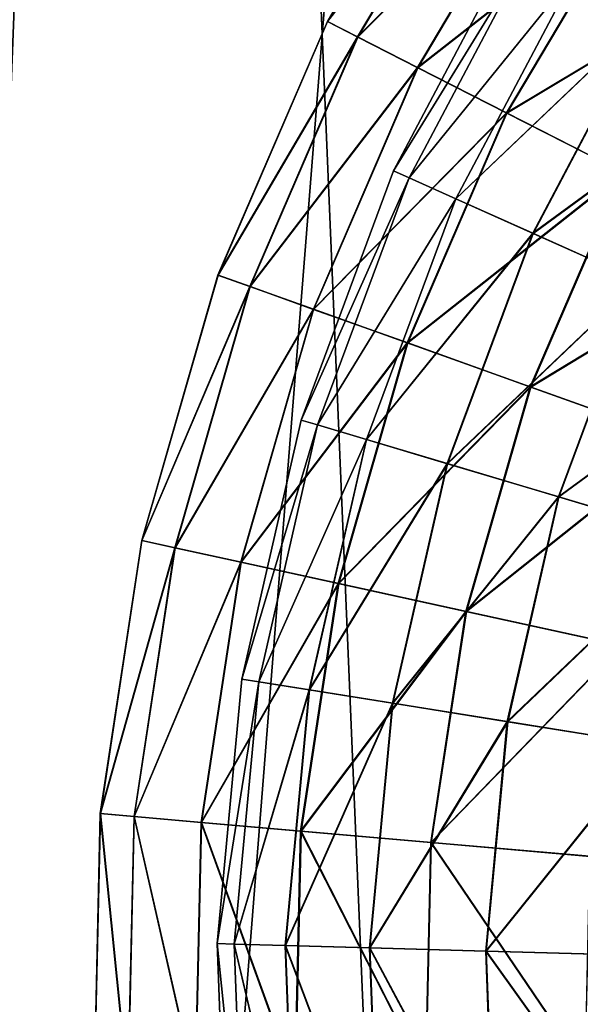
# Model space of a CAD drawing. Header units: millimetres. Extents: x -221 to 238, y -218 to 203.
# Tile 347 of 546: x 76 to 97, y -23 to 13. Entities that reach past the tile are written whole.
import ezdxf

# ---------------------------------------------------------------- set-up
doc = ezdxf.new("R2010")
doc.units = ezdxf.units.MM
doc.header["$LTSCALE"] = 25.4
doc.layers.get('0').update_dxf_attribs({"true_color": 0xff5454})

# ---------------------------------------------------------------- blocks, each defined once
blk = doc.blocks.new('KARO-V-10303.STL#1')
at = {"color": 250, "true_color": 0x262626}
mesh = blk.add_polyface(dxfattribs=at)
corners = [(-197.361, -32.381, 1739.558), (-197.458, 31.784, 1739.558), (-200, -0.302, 1739.558), (-189.803, 63.047, 1739.558), (-189.611, -63.62, 1739.558), (-177.232, 92.677, 1739.558), (-176.95, -93.212, 1739.558), (-160.07, 119.907, 1739.558), (-159.707, -120.39, 1739.558), (-138.763, 144.031, 1739.558), (-138.327, -144.45, 1739.558), (-113.862, 164.425, 1739.558), (-113.364, -164.768, 1739.558), (-86.012, 180.56, 1739.558), (-85.465, -180.82, 1739.558), (-55.934, 192.019, 1739.558), (-55.353, -192.188, 1739.558), (-24.407, 198.505, 1739.558), (-23.807, -198.578, 1739.558), (7.751, 199.85, 1739.558), (8.355, -199.825, 1739.558), (39.709, 196.018, 1739.558), (40.301, -195.897, 1739.558), (70.638, 187.11, 1739.558), (71.204, -186.896, 1739.558), (99.738, 173.356, 1739.558), (100.262, -173.054, 1739.558), (126.255, 155.112, 1739.558), (126.723, -154.73, 1739.558), (149.501, 132.851, 1739.558), (149.902, -132.398, 1739.558), (168.876, 107.149, 1739.558), (169.199, -106.637, 1739.558), (183.877, 78.671, 1739.558), (184.114, -78.115, 1739.558), (194.116, 48.157, 1739.558), (194.26, -47.57, 1739.558), (199.327, 16.395, 1739.558), (199.376, -15.792, 1739.558)]
mesh.append_faces([[corners[k] for k in face] for face in [(0, 1, 2), (37, 36, 38)]], dxfattribs={"vtx0": -1, "color": 250})
mesh.append_faces([[corners[k] for k in face] for face in [(1, 0, 3), (3, 4, 5), (5, 6, 7), (7, 8, 9), (9, 10, 11), (11, 12, 13), (13, 14, 15), (15, 16, 17), (17, 18, 19), (19, 20, 21), (21, 22, 23), (23, 24, 25), (25, 26, 27), (27, 28, 29), (29, 30, 31), (31, 32, 33), (33, 34, 35), (35, 36, 37)]], dxfattribs={"vtx0": -1, "vtx1": -1, "color": 250})
mesh.append_faces([[corners[k] for k in face] for face in [(3, 0, 4), (5, 4, 6), (7, 6, 8), (9, 8, 10), (11, 10, 12), (13, 12, 14), (15, 14, 16), (17, 16, 18), (19, 18, 20), (21, 20, 22), (23, 22, 24), (25, 24, 26), (27, 26, 28), (29, 28, 30), (31, 30, 32), (33, 32, 34), (35, 34, 36)]], dxfattribs={"vtx0": -1, "vtx2": -1, "color": 250})
mesh = blk.add_polyface(dxfattribs=at)
corners = [(-197.458, 31.784, 1738.758), (-197.361, -32.381, 1738.758), (-200, -0.302, 1738.758), (-189.803, 63.047, 1738.758), (-189.611, -63.62, 1738.758), (-177.232, 92.677, 1738.758), (-176.95, -93.212, 1738.758), (-160.07, 119.907, 1738.758), (-159.707, -120.39, 1738.758), (-138.763, 144.031, 1738.758), (-138.327, -144.45, 1738.758), (-113.862, 164.425, 1738.758), (-113.364, -164.768, 1738.758), (-86.012, 180.56, 1738.758), (-85.465, -180.82, 1738.758), (-55.934, 192.019, 1738.758), (-55.353, -192.188, 1738.758), (-24.407, 198.505, 1738.758), (-23.807, -198.578, 1738.758), (7.751, 199.85, 1738.758), (8.355, -199.825, 1738.758), (39.709, 196.018, 1738.758), (40.301, -195.897, 1738.758), (70.638, 187.11, 1738.758), (71.204, -186.896, 1738.758), (99.738, 173.356, 1738.758), (100.262, -173.054, 1738.758), (126.255, 155.112, 1738.758), (126.723, -154.73, 1738.758), (149.501, 132.851, 1738.758), (149.902, -132.398, 1738.758), (168.876, 107.149, 1738.758), (169.199, -106.637, 1738.758), (183.877, 78.671, 1738.758), (184.114, -78.115, 1738.758), (194.116, 48.157, 1738.758), (194.26, -47.57, 1738.758), (199.327, 16.395, 1738.758), (199.376, -15.792, 1738.758)]
mesh.append_faces([[corners[k] for k in face] for face in [(0, 1, 2), (36, 37, 38)]], dxfattribs={"vtx0": -1, "color": 250})
mesh.append_faces([[corners[k] for k in face] for face in [(1, 3, 4), (4, 5, 6), (6, 7, 8), (8, 9, 10), (10, 11, 12), (12, 13, 14), (14, 15, 16), (16, 17, 18), (18, 19, 20), (20, 21, 22), (22, 23, 24), (24, 25, 26), (26, 27, 28), (28, 29, 30), (30, 31, 32), (32, 33, 34), (34, 35, 36)]], dxfattribs={"vtx0": -1, "vtx1": -1, "color": 250})
mesh.append_faces([[corners[k] for k in face] for face in [(1, 0, 3), (4, 3, 5), (6, 5, 7), (8, 7, 9), (10, 9, 11), (12, 11, 13), (14, 13, 15), (16, 15, 17), (18, 17, 19), (20, 19, 21), (22, 21, 23), (24, 23, 25), (26, 25, 27), (28, 27, 29), (30, 29, 31), (32, 31, 33), (34, 33, 35), (36, 35, 37)]], dxfattribs={"vtx0": -1, "vtx2": -1, "color": 250})
mesh = blk.add_polyface(dxfattribs=at)
corners = [(-173.759, 20.803, 1739.558), (-171.405, -35.291, 1739.558), (-174.846, -7.339, 1739.558), (-168.172, 48.407, 1739.558), (-163.524, -62.33, 1739.558), (-158.229, 74.756, 1739.558), (-151.408, -87.754, 1739.558), (-144.188, 99.17, 1739.558), (-135.37, -110.905, 1739.558), (-126.413, 121.015, 1739.558), (-115.827, -131.183, 1739.558), (-105.364, 139.726, 1739.558), (-93.284, -148.065, 1739.558), (-81.586, 154.818, 1739.558), (-68.325, -161.111, 1739.558), (-55.695, 165.901, 1739.558), (-41.596, -169.985, 1739.558), (-28.361, 172.687, 1739.558), (-13.79, -174.456, 1739.558), (-0.293, 175, 1739.558), (14.374, -174.409, 1739.558), (27.783, 172.781, 1739.558), (42.165, -169.844, 1739.558), (55.139, 166.086, 1739.558), (68.864, -160.881, 1739.558), (81.067, 155.091, 1739.558), (93.779, -147.752, 1739.558), (104.896, 140.078, 1739.558), (116.266, -130.795, 1739.558), (126.007, 121.438, 1739.558), (135.741, -110.451, 1739.558), (143.856, 99.652, 1739.558), (151.701, -87.246, 1739.558), (157.978, 75.286, 1739.558), (163.731, -61.782, 1739.558), (168.009, 48.969, 1739.558), (171.522, -34.717, 1739.558), (173.689, 21.385, 1739.558), (174.87, -6.754, 1739.558)]
mesh.append_faces([[corners[k] for k in face] for face in [(0, 1, 2), (36, 37, 38)]], dxfattribs={"vtx0": -1, "color": 250})
mesh.append_faces([[corners[k] for k in face] for face in [(1, 3, 4), (4, 5, 6), (6, 7, 8), (8, 9, 10), (10, 11, 12), (12, 13, 14), (14, 15, 16), (16, 17, 18), (18, 19, 20), (20, 21, 22), (22, 23, 24), (24, 25, 26), (26, 27, 28), (28, 29, 30), (30, 31, 32), (32, 33, 34), (34, 35, 36)]], dxfattribs={"vtx0": -1, "vtx1": -1, "color": 250})
mesh.append_faces([[corners[k] for k in face] for face in [(1, 0, 3), (4, 3, 5), (6, 5, 7), (8, 7, 9), (10, 9, 11), (12, 11, 13), (14, 13, 15), (16, 15, 17), (18, 17, 19), (20, 19, 21), (22, 21, 23), (24, 23, 25), (26, 25, 27), (28, 27, 29), (30, 29, 31), (32, 31, 33), (34, 33, 35), (36, 35, 37)]], dxfattribs={"vtx0": -1, "vtx2": -1, "color": 250})
mesh = blk.add_polyface(dxfattribs=at)
corners = [(-171.405, -35.291, 1759.558), (-173.759, 20.803, 1759.558), (-174.846, -7.339, 1759.558), (-168.172, 48.407, 1759.558), (-163.524, -62.33, 1759.558), (-158.229, 74.756, 1759.558), (-151.408, -87.754, 1759.558), (-144.188, 99.17, 1759.558), (-135.37, -110.905, 1759.558), (-126.413, 121.015, 1759.558), (-115.827, -131.183, 1759.558), (-105.364, 139.726, 1759.558), (-93.284, -148.065, 1759.558), (-81.586, 154.818, 1759.558), (-68.325, -161.111, 1759.558), (-55.695, 165.901, 1759.558), (-41.596, -169.985, 1759.558), (-28.361, 172.687, 1759.558), (-13.79, -174.456, 1759.558), (-0.293, 175, 1759.558), (14.374, -174.409, 1759.558), (27.783, 172.781, 1759.558), (42.165, -169.844, 1759.558), (55.139, 166.086, 1759.558), (68.864, -160.881, 1759.558), (81.067, 155.091, 1759.558), (93.779, -147.752, 1759.558), (104.896, 140.078, 1759.558), (116.266, -130.795, 1759.558), (126.007, 121.438, 1759.558), (135.741, -110.451, 1759.558), (143.856, 99.652, 1759.558), (151.701, -87.246, 1759.558), (157.978, 75.286, 1759.558), (163.731, -61.782, 1759.558), (168.009, 48.969, 1759.558), (171.522, -34.717, 1759.558), (173.689, 21.385, 1759.558), (174.87, -6.754, 1759.558)]
mesh.append_faces([[corners[k] for k in face] for face in [(0, 1, 2), (37, 36, 38)]], dxfattribs={"vtx0": -1, "color": 250})
mesh.append_faces([[corners[k] for k in face] for face in [(1, 0, 3), (3, 4, 5), (5, 6, 7), (7, 8, 9), (9, 10, 11), (11, 12, 13), (13, 14, 15), (15, 16, 17), (17, 18, 19), (19, 20, 21), (21, 22, 23), (23, 24, 25), (25, 26, 27), (27, 28, 29), (29, 30, 31), (31, 32, 33), (33, 34, 35), (35, 36, 37)]], dxfattribs={"vtx0": -1, "vtx1": -1, "color": 250})
mesh.append_faces([[corners[k] for k in face] for face in [(3, 0, 4), (5, 4, 6), (7, 6, 8), (9, 8, 10), (11, 10, 12), (13, 12, 14), (15, 14, 16), (17, 16, 18), (19, 18, 20), (21, 20, 22), (23, 22, 24), (25, 24, 26), (27, 26, 28), (29, 28, 30), (31, 30, 32), (33, 32, 34), (35, 34, 36)]], dxfattribs={"vtx0": -1, "vtx2": -1, "color": 250})
at = {"color": 7, "true_color": 0xffffff}
mesh = blk.add_polyface(dxfattribs=at)
corners = [(92.451, 22.19, 464.02), (87.227, 13.393, 453.972), (87.229, 13.392, 464.02), (92.449, 22.191, 453.972)]
mesh.append_faces([[corners[k] for k in face] for face in [(0, 1, 2), (1, 0, 3)]], dxfattribs={"vtx0": -1, "color": 7})
mesh = blk.add_polyface(dxfattribs=at)
corners = [(87.227, 13.393, 453.972), (93.487, 21.481, 444.003), (88.347, 12.822, 444.003), (92.449, 22.191, 453.972)]
mesh.append_faces([[corners[k] for k in face] for face in [(0, 1, 2), (1, 0, 3)]], dxfattribs={"vtx0": -1, "color": 7})
mesh = blk.add_polyface(dxfattribs=at)
corners = [(93.493, 21.478, 473.988), (87.229, 13.392, 464.02), (88.353, 12.819, 473.988), (92.451, 22.19, 464.02)]
mesh.append_faces([[corners[k] for k in face] for face in [(0, 1, 2), (1, 0, 3)]], dxfattribs={"vtx0": -1, "color": 7})
mesh = blk.add_polyface(dxfattribs=at)
corners = [(88.347, 12.822, 444.003), (95.548, 20.072, 434.27), (90.572, 11.688, 434.27), (93.487, 21.481, 444.003)]
mesh.append_faces([[corners[k] for k in face] for face in [(0, 1, 2), (1, 0, 3)]], dxfattribs={"vtx0": -1, "color": 7})
mesh = blk.add_polyface(dxfattribs=at)
corners = [(95.558, 20.065, 483.72), (88.353, 12.819, 473.988), (90.582, 11.682, 483.72), (93.493, 21.478, 473.988)]
mesh.append_faces([[corners[k] for k in face] for face in [(0, 1, 2), (1, 0, 3)]], dxfattribs={"vtx0": -1, "color": 7})
mesh = blk.add_polyface(dxfattribs=at)
corners = [(90.572, 11.688, 434.27), (98.6, 17.985, 424.927), (93.865, 10.008, 424.927), (95.548, 20.072, 434.27)]
mesh.append_faces([[corners[k] for k in face] for face in [(0, 1, 2), (1, 0, 3)]], dxfattribs={"vtx0": -1, "color": 7})
mesh = blk.add_polyface(dxfattribs=at)
corners = [(98.613, 17.976, 493.061), (90.582, 11.682, 483.72), (93.879, 10.001, 493.061), (95.558, 20.065, 483.72)]
mesh.append_faces([[corners[k] for k in face] for face in [(0, 1, 2), (1, 0, 3)]], dxfattribs={"vtx0": -1, "color": 7})
mesh = blk.add_polyface(dxfattribs=at)
corners = [(93.865, 10.008, 424.927), (102.595, 15.253, 416.121), (98.176, 7.81, 416.121), (98.6, 17.985, 424.927)]
mesh.append_faces([[corners[k] for k in face] for face in [(0, 1, 2), (1, 0, 3)]], dxfattribs={"vtx0": -1, "color": 7})
mesh = blk.add_polyface(dxfattribs=at)
corners = [(102.611, 15.242, 501.865), (93.879, 10.001, 493.061), (98.194, 7.801, 501.865), (98.613, 17.976, 493.061)]
mesh.append_faces([[corners[k] for k in face] for face in [(0, 1, 2), (1, 0, 3)]], dxfattribs={"vtx0": -1, "color": 7})
mesh = blk.add_polyface(dxfattribs=at)
corners = [(89.677, 7.859, 458.871), (94.816, 16.228, 468.871), (90.255, 7.6, 468.871), (94.276, 16.56, 458.871)]
mesh.append_faces([[corners[k] for k in face] for face in [(0, 1, 2), (1, 0, 3)]], dxfattribs={"vtx0": -1, "color": 7})
mesh = blk.add_polyface(dxfattribs=at)
corners = [(94.819, 16.226, 448.872), (89.677, 7.859, 458.871), (90.259, 7.598, 448.872), (94.276, 16.56, 458.871)]
mesh.append_faces([[corners[k] for k in face] for face in [(0, 1, 2), (1, 0, 3)]], dxfattribs={"vtx0": -1, "color": 7})
mesh = blk.add_polyface(dxfattribs=at)
corners = [(90.255, 7.6, 468.871), (96.429, 15.236, 478.71), (91.984, 6.826, 478.71), (94.816, 16.228, 468.871)]
mesh.append_faces([[corners[k] for k in face] for face in [(0, 1, 2), (1, 0, 3)]], dxfattribs={"vtx0": -1, "color": 7})
mesh = blk.add_polyface(dxfattribs=at)
corners = [(96.436, 15.231, 439.033), (90.259, 7.598, 448.872), (91.991, 6.823, 439.033), (94.819, 16.226, 448.872)]
mesh.append_faces([[corners[k] for k in face] for face in [(0, 1, 2), (1, 0, 3)]], dxfattribs={"vtx0": -1, "color": 7})
mesh = blk.add_polyface(dxfattribs=at)
corners = [(91.984, 6.826, 478.71), (99.089, 13.598, 488.231), (94.835, 5.55, 488.231), (96.429, 15.236, 478.71)]
mesh.append_faces([[corners[k] for k in face] for face in [(0, 1, 2), (1, 0, 3)]], dxfattribs={"vtx0": -1, "color": 7})
mesh = blk.add_polyface(dxfattribs=at)
corners = [(99.1, 13.591, 429.515), (91.991, 6.823, 439.033), (94.847, 5.545, 429.515), (96.436, 15.231, 439.033)]
mesh.append_faces([[corners[k] for k in face] for face in [(0, 1, 2), (1, 0, 3)]], dxfattribs={"vtx0": -1, "color": 7})
mesh = blk.add_polyface(dxfattribs=at)
corners = [(94.835, 5.55, 488.231), (102.755, 11.342, 497.279), (98.764, 3.792, 497.279), (99.089, 13.598, 488.231)]
mesh.append_faces([[corners[k] for k in face] for face in [(0, 1, 2), (1, 0, 3)]], dxfattribs={"vtx0": -1, "color": 7})
mesh = blk.add_polyface(dxfattribs=at)
corners = [(102.769, 11.333, 420.468), (94.847, 5.545, 429.515), (98.779, 3.785, 420.468), (99.1, 13.591, 429.515)]
mesh.append_faces([[corners[k] for k in face] for face in [(0, 1, 2), (1, 0, 3)]], dxfattribs={"vtx0": -1, "color": 7})
mesh = blk.add_polyface(dxfattribs=at)
corners = [(87.229, 13.392, 464.02), (83.173, 4, 453.972), (83.175, 3.999, 464.02), (87.227, 13.393, 453.972)]
mesh.append_faces([[corners[k] for k in face] for face in [(0, 1, 2), (1, 0, 3)]], dxfattribs={"vtx0": -1, "color": 7})
mesh = blk.add_polyface(dxfattribs=at)
corners = [(83.173, 4, 453.972), (88.347, 12.822, 444.003), (84.357, 3.576, 444.003), (87.227, 13.393, 453.972)]
mesh.append_faces([[corners[k] for k in face] for face in [(0, 1, 2), (1, 0, 3)]], dxfattribs={"vtx0": -1, "color": 7})
mesh = blk.add_polyface(dxfattribs=at)
corners = [(88.353, 12.819, 473.988), (83.175, 3.999, 464.02), (84.363, 3.574, 473.988), (87.229, 13.392, 464.02)]
mesh.append_faces([[corners[k] for k in face] for face in [(0, 1, 2), (1, 0, 3)]], dxfattribs={"vtx0": -1, "color": 7})
mesh = blk.add_polyface(dxfattribs=at)
corners = [(84.357, 3.576, 444.003), (90.572, 11.688, 434.27), (86.708, 2.736, 434.27), (88.347, 12.822, 444.003)]
mesh.append_faces([[corners[k] for k in face] for face in [(0, 1, 2), (1, 0, 3)]], dxfattribs={"vtx0": -1, "color": 7})
mesh = blk.add_polyface(dxfattribs=at)
corners = [(90.582, 11.682, 483.72), (84.363, 3.574, 473.988), (86.719, 2.732, 483.72), (88.353, 12.819, 473.988)]
mesh.append_faces([[corners[k] for k in face] for face in [(0, 1, 2), (1, 0, 3)]], dxfattribs={"vtx0": -1, "color": 7})
mesh = blk.add_polyface(dxfattribs=at)
corners = [(86.708, 2.736, 434.27), (93.865, 10.008, 424.927), (90.189, 1.491, 424.927), (90.572, 11.688, 434.27)]
mesh.append_faces([[corners[k] for k in face] for face in [(0, 1, 2), (1, 0, 3)]], dxfattribs={"vtx0": -1, "color": 7})
mesh = blk.add_polyface(dxfattribs=at)
corners = [(93.879, 10.001, 493.061), (86.719, 2.732, 483.72), (90.204, 1.486, 493.061), (90.582, 11.682, 483.72)]
mesh.append_faces([[corners[k] for k in face] for face in [(0, 1, 2), (1, 0, 3)]], dxfattribs={"vtx0": -1, "color": 7})
mesh = blk.add_polyface(dxfattribs=at)
corners = [(90.189, 1.491, 424.927), (98.176, 7.81, 416.121), (94.746, -0.138, 416.121), (93.865, 10.008, 424.927)]
mesh.append_faces([[corners[k] for k in face] for face in [(0, 1, 2), (1, 0, 3)]], dxfattribs={"vtx0": -1, "color": 7})
mesh = blk.add_polyface(dxfattribs=at)
corners = [(98.194, 7.801, 501.865), (90.204, 1.486, 493.061), (94.765, -0.145, 501.865), (93.879, 10.001, 493.061)]
mesh.append_faces([[corners[k] for k in face] for face in [(0, 1, 2), (1, 0, 3)]], dxfattribs={"vtx0": -1, "color": 7})
mesh = blk.add_polyface(dxfattribs=at)
corners = [(86.252, -1.369, 458.871), (90.255, 7.6, 468.871), (86.859, -1.55, 468.871), (89.677, 7.859, 458.871)]
mesh.append_faces([[corners[k] for k in face] for face in [(0, 1, 2), (1, 0, 3)]], dxfattribs={"vtx0": -1, "color": 7})
mesh = blk.add_polyface(dxfattribs=at)
corners = [(90.259, 7.598, 448.872), (86.252, -1.369, 458.871), (86.863, -1.551, 448.872), (89.677, 7.859, 458.871)]
mesh.append_faces([[corners[k] for k in face] for face in [(0, 1, 2), (1, 0, 3)]], dxfattribs={"vtx0": -1, "color": 7})
mesh = blk.add_polyface(dxfattribs=at)
corners = [(94.746, -0.138, 416.121), (103.437, 5.127, 407.992), (100.306, -2.126, 407.992), (98.176, 7.81, 416.121)]
mesh.append_faces([[corners[k] for k in face] for face in [(0, 1, 2), (1, 0, 3)]], dxfattribs={"vtx0": -1, "color": 7})
mesh = blk.add_polyface(dxfattribs=at)
corners = [(103.458, 5.116, 509.992), (94.765, -0.145, 501.865), (100.329, -2.134, 509.992), (98.194, 7.801, 501.865)]
mesh.append_faces([[corners[k] for k in face] for face in [(0, 1, 2), (1, 0, 3)]], dxfattribs={"vtx0": -1, "color": 7})
mesh = blk.add_polyface(dxfattribs=at)
corners = [(86.859, -1.55, 468.871), (91.984, 6.826, 478.71), (88.674, -2.091, 478.71), (90.255, 7.6, 468.871)]
mesh.append_faces([[corners[k] for k in face] for face in [(0, 1, 2), (1, 0, 3)]], dxfattribs={"vtx0": -1, "color": 7})
mesh = blk.add_polyface(dxfattribs=at)
corners = [(91.991, 6.823, 439.033), (86.863, -1.551, 448.872), (88.682, -2.094, 439.033), (90.259, 7.598, 448.872)]
mesh.append_faces([[corners[k] for k in face] for face in [(0, 1, 2), (1, 0, 3)]], dxfattribs={"vtx0": -1, "color": 7})
mesh = blk.add_polyface(dxfattribs=at)
corners = [(88.674, -2.091, 478.71), (94.835, 5.55, 488.231), (91.668, -2.984, 488.231), (91.984, 6.826, 478.71)]
mesh.append_faces([[corners[k] for k in face] for face in [(0, 1, 2), (1, 0, 3)]], dxfattribs={"vtx0": -1, "color": 7})
mesh = blk.add_polyface(dxfattribs=at)
corners = [(94.847, 5.545, 429.515), (88.682, -2.094, 439.033), (91.68, -2.988, 429.515), (91.991, 6.823, 439.033)]
mesh.append_faces([[corners[k] for k in face] for face in [(0, 1, 2), (1, 0, 3)]], dxfattribs={"vtx0": -1, "color": 7})
mesh = blk.add_polyface(dxfattribs=at)
corners = [(91.668, -2.984, 488.231), (98.764, 3.792, 497.279), (95.792, -4.215, 497.279), (94.835, 5.55, 488.231)]
mesh.append_faces([[corners[k] for k in face] for face in [(0, 1, 2), (1, 0, 3)]], dxfattribs={"vtx0": -1, "color": 7})
mesh = blk.add_polyface(dxfattribs=at)
corners = [(98.779, 3.785, 420.468), (91.68, -2.988, 429.515), (95.808, -4.219, 420.468), (94.847, 5.545, 429.515)]
mesh.append_faces([[corners[k] for k in face] for face in [(0, 1, 2), (1, 0, 3)]], dxfattribs={"vtx0": -1, "color": 7})
mesh = blk.add_polyface(dxfattribs=at)
corners = [(83.175, 3.999, 464.02), (80.353, -5.835, 453.972), (80.355, -5.836, 464.02), (83.173, 4, 453.972)]
mesh.append_faces([[corners[k] for k in face] for face in [(0, 1, 2), (1, 0, 3)]], dxfattribs={"vtx0": -1, "color": 7})
mesh = blk.add_polyface(dxfattribs=at)
corners = [(80.353, -5.835, 453.972), (84.357, 3.576, 444.003), (81.581, -6.104, 444.003), (83.173, 4, 453.972)]
mesh.append_faces([[corners[k] for k in face] for face in [(0, 1, 2), (1, 0, 3)]], dxfattribs={"vtx0": -1, "color": 7})
mesh = blk.add_polyface(dxfattribs=at)
corners = [(84.363, 3.574, 473.988), (80.355, -5.836, 464.02), (81.588, -6.105, 473.988), (83.175, 3.999, 464.02)]
mesh.append_faces([[corners[k] for k in face] for face in [(0, 1, 2), (1, 0, 3)]], dxfattribs={"vtx0": -1, "color": 7})
mesh = blk.add_polyface(dxfattribs=at)
corners = [(95.792, -4.215, 497.279), (103.706, 1.58, 505.71), (100.981, -5.763, 505.71), (98.764, 3.792, 497.279)]
mesh.append_faces([[corners[k] for k in face] for face in [(0, 1, 2), (1, 0, 3)]], dxfattribs={"vtx0": -1, "color": 7})
mesh = blk.add_polyface(dxfattribs=at)
corners = [(103.724, 1.572, 412.04), (95.808, -4.219, 420.468), (101, -5.768, 412.04), (98.779, 3.785, 420.468)]
mesh.append_faces([[corners[k] for k in face] for face in [(0, 1, 2), (1, 0, 3)]], dxfattribs={"vtx0": -1, "color": 7})
mesh = blk.add_polyface(dxfattribs=at)
corners = [(81.581, -6.104, 444.003), (86.708, 2.736, 434.27), (84.02, -6.637, 434.27), (84.357, 3.576, 444.003)]
mesh.append_faces([[corners[k] for k in face] for face in [(0, 1, 2), (1, 0, 3)]], dxfattribs={"vtx0": -1, "color": 7})
mesh = blk.add_polyface(dxfattribs=at)
corners = [(86.719, 2.732, 483.72), (81.588, -6.105, 473.988), (84.032, -6.639, 483.72), (84.363, 3.574, 473.988)]
mesh.append_faces([[corners[k] for k in face] for face in [(0, 1, 2), (1, 0, 3)]], dxfattribs={"vtx0": -1, "color": 7})
mesh = blk.add_polyface(dxfattribs=at)
corners = [(84.02, -6.637, 434.27), (90.189, 1.491, 424.927), (87.632, -7.426, 424.927), (86.708, 2.736, 434.27)]
mesh.append_faces([[corners[k] for k in face] for face in [(0, 1, 2), (1, 0, 3)]], dxfattribs={"vtx0": -1, "color": 7})
mesh = blk.add_polyface(dxfattribs=at)
corners = [(90.204, 1.486, 493.061), (84.032, -6.639, 483.72), (87.648, -7.429, 493.061), (86.719, 2.732, 483.72)]
mesh.append_faces([[corners[k] for k in face] for face in [(0, 1, 2), (1, 0, 3)]], dxfattribs={"vtx0": -1, "color": 7})
mesh = blk.add_polyface(dxfattribs=at)
corners = [(87.632, -7.426, 424.927), (94.746, -0.138, 416.121), (92.36, -8.459, 416.121), (90.189, 1.491, 424.927)]
mesh.append_faces([[corners[k] for k in face] for face in [(0, 1, 2), (1, 0, 3)]], dxfattribs={"vtx0": -1, "color": 7})
mesh = blk.add_polyface(dxfattribs=at)
corners = [(94.765, -0.145, 501.865), (87.648, -7.429, 493.061), (92.38, -8.463, 501.865), (90.204, 1.486, 493.061)]
mesh.append_faces([[corners[k] for k in face] for face in [(0, 1, 2), (1, 0, 3)]], dxfattribs={"vtx0": -1, "color": 7})
mesh = blk.add_polyface(dxfattribs=at)
corners = [(92.36, -8.459, 416.121), (100.306, -2.126, 407.992), (98.129, -9.719, 407.992), (94.746, -0.138, 416.121)]
mesh.append_faces([[corners[k] for k in face] for face in [(0, 1, 2), (1, 0, 3)]], dxfattribs={"vtx0": -1, "color": 7})
mesh = blk.add_polyface(dxfattribs=at)
corners = [(100.329, -2.134, 509.992), (92.38, -8.463, 501.865), (98.152, -9.724, 509.992), (94.765, -0.145, 501.865)]
mesh.append_faces([[corners[k] for k in face] for face in [(0, 1, 2), (1, 0, 3)]], dxfattribs={"vtx0": -1, "color": 7})
mesh = blk.add_polyface(dxfattribs=at)
corners = [(84.062, -10.964, 458.871), (86.859, -1.55, 468.871), (84.687, -11.064, 468.871), (86.252, -1.369, 458.871)]
mesh.append_faces([[corners[k] for k in face] for face in [(0, 1, 2), (1, 0, 3)]], dxfattribs={"vtx0": -1, "color": 7})
mesh = blk.add_polyface(dxfattribs=at)
corners = [(86.863, -1.551, 448.872), (84.062, -10.964, 458.871), (84.691, -11.065, 448.872), (86.252, -1.369, 458.871)]
mesh.append_faces([[corners[k] for k in face] for face in [(0, 1, 2), (1, 0, 3)]], dxfattribs={"vtx0": -1, "color": 7})
mesh = blk.add_polyface(dxfattribs=at)
corners = [(84.687, -11.064, 468.871), (88.674, -2.091, 478.71), (86.557, -11.364, 478.71), (86.859, -1.55, 468.871)]
mesh.append_faces([[corners[k] for k in face] for face in [(0, 1, 2), (1, 0, 3)]], dxfattribs={"vtx0": -1, "color": 7})
mesh = blk.add_polyface(dxfattribs=at)
corners = [(88.682, -2.094, 439.033), (84.691, -11.065, 448.872), (86.565, -11.366, 439.033), (86.863, -1.551, 448.872)]
mesh.append_faces([[corners[k] for k in face] for face in [(0, 1, 2), (1, 0, 3)]], dxfattribs={"vtx0": -1, "color": 7})
mesh = blk.add_polyface(dxfattribs=at)
corners = [(86.557, -11.364, 478.71), (91.668, -2.984, 488.231), (89.642, -11.859, 488.231), (88.674, -2.091, 478.71)]
mesh.append_faces([[corners[k] for k in face] for face in [(0, 1, 2), (1, 0, 3)]], dxfattribs={"vtx0": -1, "color": 7})
mesh = blk.add_polyface(dxfattribs=at)
corners = [(91.68, -2.988, 429.515), (86.565, -11.366, 439.033), (89.654, -11.861, 429.515), (88.682, -2.094, 439.033)]
mesh.append_faces([[corners[k] for k in face] for face in [(0, 1, 2), (1, 0, 3)]], dxfattribs={"vtx0": -1, "color": 7})
mesh = blk.add_polyface(dxfattribs=at)
corners = [(89.642, -11.859, 488.231), (95.792, -4.215, 497.279), (93.891, -12.54, 497.279), (91.668, -2.984, 488.231)]
mesh.append_faces([[corners[k] for k in face] for face in [(0, 1, 2), (1, 0, 3)]], dxfattribs={"vtx0": -1, "color": 7})
mesh = blk.add_polyface(dxfattribs=at)
corners = [(95.808, -4.219, 420.468), (89.654, -11.861, 429.515), (93.907, -12.543, 420.468), (91.68, -2.988, 429.515)]
mesh.append_faces([[corners[k] for k in face] for face in [(0, 1, 2), (1, 0, 3)]], dxfattribs={"vtx0": -1, "color": 7})
mesh = blk.add_polyface(dxfattribs=at)
corners = [(93.891, -12.54, 497.279), (100.981, -5.763, 505.71), (99.238, -13.398, 505.71), (95.792, -4.215, 497.279)]
mesh.append_faces([[corners[k] for k in face] for face in [(0, 1, 2), (1, 0, 3)]], dxfattribs={"vtx0": -1, "color": 7})
mesh = blk.add_polyface(dxfattribs=at)
corners = [(101, -5.768, 412.04), (93.907, -12.543, 420.468), (99.257, -13.401, 412.04), (95.808, -4.219, 420.468)]
mesh.append_faces([[corners[k] for k in face] for face in [(0, 1, 2), (1, 0, 3)]], dxfattribs={"vtx0": -1, "color": 7})
mesh = blk.add_polyface(dxfattribs=at)
corners = [(80.355, -5.836, 464.02), (78.814, -15.95, 453.972), (78.816, -15.95, 464.02), (80.353, -5.835, 453.972)]
mesh.append_faces([[corners[k] for k in face] for face in [(0, 1, 2), (1, 0, 3)]], dxfattribs={"vtx0": -1, "color": 7})
mesh = blk.add_polyface(dxfattribs=at)
corners = [(78.814, -15.95, 453.972), (81.581, -6.104, 444.003), (80.066, -16.059, 444.003), (80.353, -5.835, 453.972)]
mesh.append_faces([[corners[k] for k in face] for face in [(0, 1, 2), (1, 0, 3)]], dxfattribs={"vtx0": -1, "color": 7})
mesh = blk.add_polyface(dxfattribs=at)
corners = [(81.588, -6.105, 473.988), (78.816, -15.95, 464.02), (80.073, -16.06, 473.988), (80.355, -5.836, 464.02)]
mesh.append_faces([[corners[k] for k in face] for face in [(0, 1, 2), (1, 0, 3)]], dxfattribs={"vtx0": -1, "color": 7})
mesh = blk.add_polyface(dxfattribs=at)
corners = [(80.066, -16.059, 444.003), (84.02, -6.637, 434.27), (82.554, -16.276, 434.27), (81.581, -6.104, 444.003)]
mesh.append_faces([[corners[k] for k in face] for face in [(0, 1, 2), (1, 0, 3)]], dxfattribs={"vtx0": -1, "color": 7})
mesh = blk.add_polyface(dxfattribs=at)
corners = [(84.032, -6.639, 483.72), (80.073, -16.06, 473.988), (82.565, -16.277, 483.72), (81.588, -6.105, 473.988)]
mesh.append_faces([[corners[k] for k in face] for face in [(0, 1, 2), (1, 0, 3)]], dxfattribs={"vtx0": -1, "color": 7})
mesh = blk.add_polyface(dxfattribs=at)
corners = [(82.554, -16.276, 434.27), (87.632, -7.426, 424.927), (86.237, -16.597, 424.927), (84.02, -6.637, 434.27)]
mesh.append_faces([[corners[k] for k in face] for face in [(0, 1, 2), (1, 0, 3)]], dxfattribs={"vtx0": -1, "color": 7})
mesh = blk.add_polyface(dxfattribs=at)
corners = [(87.648, -7.429, 493.061), (82.565, -16.277, 483.72), (86.253, -16.598, 493.061), (84.032, -6.639, 483.72)]
mesh.append_faces([[corners[k] for k in face] for face in [(0, 1, 2), (1, 0, 3)]], dxfattribs={"vtx0": -1, "color": 7})
mesh = blk.add_polyface(dxfattribs=at)
corners = [(86.237, -16.597, 424.927), (92.36, -8.459, 416.121), (91.058, -17.017, 416.121), (87.632, -7.426, 424.927)]
mesh.append_faces([[corners[k] for k in face] for face in [(0, 1, 2), (1, 0, 3)]], dxfattribs={"vtx0": -1, "color": 7})
mesh = blk.add_polyface(dxfattribs=at)
corners = [(92.38, -8.463, 501.865), (86.253, -16.598, 493.061), (91.078, -17.018, 501.865), (87.648, -7.429, 493.061)]
mesh.append_faces([[corners[k] for k in face] for face in [(0, 1, 2), (1, 0, 3)]], dxfattribs={"vtx0": -1, "color": 7})
mesh = blk.add_polyface(dxfattribs=at)
corners = [(91.058, -17.017, 416.121), (98.129, -9.719, 407.992), (96.941, -17.529, 407.992), (92.36, -8.459, 416.121)]
mesh.append_faces([[corners[k] for k in face] for face in [(0, 1, 2), (1, 0, 3)]], dxfattribs={"vtx0": -1, "color": 7})
mesh = blk.add_polyface(dxfattribs=at)
corners = [(98.152, -9.724, 509.992), (91.078, -17.018, 501.865), (96.964, -17.531, 509.992), (92.38, -8.463, 501.865)]
mesh.append_faces([[corners[k] for k in face] for face in [(0, 1, 2), (1, 0, 3)]], dxfattribs={"vtx0": -1, "color": 7})
mesh = blk.add_polyface(dxfattribs=at)
corners = [(83.142, -20.763, 458.871), (84.687, -11.064, 468.871), (83.775, -20.781, 468.871), (84.062, -10.964, 458.871)]
mesh.append_faces([[corners[k] for k in face] for face in [(0, 1, 2), (1, 0, 3)]], dxfattribs={"vtx0": -1, "color": 7})
mesh = blk.add_polyface(dxfattribs=at)
corners = [(84.691, -11.065, 448.872), (83.142, -20.763, 458.871), (83.779, -20.781, 448.872), (84.062, -10.964, 458.871)]
mesh.append_faces([[corners[k] for k in face] for face in [(0, 1, 2), (1, 0, 3)]], dxfattribs={"vtx0": -1, "color": 7})
mesh = blk.add_polyface(dxfattribs=at)
corners = [(83.775, -20.781, 468.871), (86.557, -11.364, 478.71), (85.668, -20.834, 478.71), (84.687, -11.064, 468.871)]
mesh.append_faces([[corners[k] for k in face] for face in [(0, 1, 2), (1, 0, 3)]], dxfattribs={"vtx0": -1, "color": 7})
mesh = blk.add_polyface(dxfattribs=at)
corners = [(86.565, -11.366, 439.033), (83.779, -20.781, 448.872), (85.677, -20.835, 439.033), (84.691, -11.065, 448.872)]
mesh.append_faces([[corners[k] for k in face] for face in [(0, 1, 2), (1, 0, 3)]], dxfattribs={"vtx0": -1, "color": 7})
mesh = blk.add_polyface(dxfattribs=at)
corners = [(85.668, -20.834, 478.71), (89.642, -11.859, 488.231), (88.791, -20.922, 488.231), (86.557, -11.364, 478.71)]
mesh.append_faces([[corners[k] for k in face] for face in [(0, 1, 2), (1, 0, 3)]], dxfattribs={"vtx0": -1, "color": 7})
mesh = blk.add_polyface(dxfattribs=at)
corners = [(89.654, -11.861, 429.515), (85.677, -20.835, 439.033), (88.804, -20.923, 429.515), (86.565, -11.366, 439.033)]
mesh.append_faces([[corners[k] for k in face] for face in [(0, 1, 2), (1, 0, 3)]], dxfattribs={"vtx0": -1, "color": 7})
mesh = blk.add_polyface(dxfattribs=at)
corners = [(88.791, -20.922, 488.231), (93.891, -12.54, 497.279), (93.093, -21.043, 497.279), (89.642, -11.859, 488.231)]
mesh.append_faces([[corners[k] for k in face] for face in [(0, 1, 2), (1, 0, 3)]], dxfattribs={"vtx0": -1, "color": 7})
mesh = blk.add_polyface(dxfattribs=at)
corners = [(93.907, -12.543, 420.468), (88.804, -20.923, 429.515), (93.11, -21.044, 420.468), (89.654, -11.861, 429.515)]
mesh.append_faces([[corners[k] for k in face] for face in [(0, 1, 2), (1, 0, 3)]], dxfattribs={"vtx0": -1, "color": 7})
mesh = blk.add_polyface(dxfattribs=at)
corners = [(93.093, -21.043, 497.279), (99.238, -13.398, 505.71), (98.506, -21.195, 505.71), (93.891, -12.54, 497.279)]
mesh.append_faces([[corners[k] for k in face] for face in [(0, 1, 2), (1, 0, 3)]], dxfattribs={"vtx0": -1, "color": 7})
mesh = blk.add_polyface(dxfattribs=at)
corners = [(99.257, -13.401, 412.04), (93.11, -21.044, 420.468), (98.526, -21.196, 412.04), (93.907, -12.543, 420.468)]
mesh.append_faces([[corners[k] for k in face] for face in [(0, 1, 2), (1, 0, 3)]], dxfattribs={"vtx0": -1, "color": 7})
mesh = blk.add_polyface(dxfattribs=at)
corners = [(78.583, -26.178, 464.02), (78.814, -15.95, 453.972), (78.581, -26.178, 453.972), (78.816, -15.95, 464.02)]
mesh.append_faces([[corners[k] for k in face] for face in [(0, 1, 2), (1, 0, 3)]], dxfattribs={"vtx0": -1, "color": 7})
mesh = blk.add_polyface(dxfattribs=at)
corners = [(78.814, -15.95, 453.972), (79.837, -26.126, 444.003), (78.581, -26.178, 453.972), (80.066, -16.059, 444.003)]
mesh.append_faces([[corners[k] for k in face] for face in [(0, 1, 2), (1, 0, 3)]], dxfattribs={"vtx0": -1, "color": 7})
mesh = blk.add_polyface(dxfattribs=at)
corners = [(79.844, -26.126, 473.988), (78.816, -15.95, 464.02), (78.583, -26.178, 464.02), (80.073, -16.06, 473.988)]
mesh.append_faces([[corners[k] for k in face] for face in [(0, 1, 2), (1, 0, 3)]], dxfattribs={"vtx0": -1, "color": 7})
mesh = blk.add_polyface(dxfattribs=at)
corners = [(80.066, -16.059, 444.003), (82.332, -26.023, 434.27), (79.837, -26.126, 444.003), (82.554, -16.276, 434.27)]
mesh.append_faces([[corners[k] for k in face] for face in [(0, 1, 2), (1, 0, 3)]], dxfattribs={"vtx0": -1, "color": 7})
mesh = blk.add_polyface(dxfattribs=at)
corners = [(82.343, -26.023, 483.72), (80.073, -16.06, 473.988), (79.844, -26.126, 473.988), (82.565, -16.277, 483.72)]
mesh.append_faces([[corners[k] for k in face] for face in [(0, 1, 2), (1, 0, 3)]], dxfattribs={"vtx0": -1, "color": 7})
mesh = blk.add_polyface(dxfattribs=at)
corners = [(82.554, -16.276, 434.27), (86.026, -25.87, 424.927), (82.332, -26.023, 434.27), (86.237, -16.597, 424.927)]
mesh.append_faces([[corners[k] for k in face] for face in [(0, 1, 2), (1, 0, 3)]], dxfattribs={"vtx0": -1, "color": 7})
mesh = blk.add_polyface(dxfattribs=at)
corners = [(86.042, -25.87, 493.061), (82.565, -16.277, 483.72), (82.343, -26.023, 483.72), (86.253, -16.598, 493.061)]
mesh.append_faces([[corners[k] for k in face] for face in [(0, 1, 2), (1, 0, 3)]], dxfattribs={"vtx0": -1, "color": 7})
mesh = blk.add_polyface(dxfattribs=at)
corners = [(86.237, -16.597, 424.927), (90.861, -25.671, 416.121), (86.026, -25.87, 424.927), (91.058, -17.017, 416.121)]
mesh.append_faces([[corners[k] for k in face] for face in [(0, 1, 2), (1, 0, 3)]], dxfattribs={"vtx0": -1, "color": 7})
mesh = blk.add_polyface(dxfattribs=at)
corners = [(90.881, -25.67, 501.865), (86.253, -16.598, 493.061), (86.042, -25.87, 493.061), (91.078, -17.018, 501.865)]
mesh.append_faces([[corners[k] for k in face] for face in [(0, 1, 2), (1, 0, 3)]], dxfattribs={"vtx0": -1, "color": 7})
mesh = blk.add_polyface(dxfattribs=at)
corners = [(91.058, -17.017, 416.121), (96.761, -25.426, 407.992), (90.861, -25.671, 416.121), (96.941, -17.529, 407.992)]
mesh.append_faces([[corners[k] for k in face] for face in [(0, 1, 2), (1, 0, 3)]], dxfattribs={"vtx0": -1, "color": 7})
mesh = blk.add_polyface(dxfattribs=at)
corners = [(96.784, -25.426, 509.992), (91.078, -17.018, 501.865), (90.881, -25.67, 501.865), (96.964, -17.531, 509.992)]
mesh.append_faces([[corners[k] for k in face] for face in [(0, 1, 2), (1, 0, 3)]], dxfattribs={"vtx0": -1, "color": 7})
mesh = blk.add_polyface(dxfattribs=at)
corners = [(83.142, -20.763, 458.871), (84.139, -30.534, 468.871), (83.509, -30.599, 458.871), (83.775, -20.781, 468.871)]
mesh.append_faces([[corners[k] for k in face] for face in [(0, 1, 2), (1, 0, 3)]], dxfattribs={"vtx0": -1, "color": 7})
mesh = blk.add_polyface(dxfattribs=at)
corners = [(84.143, -30.533, 448.872), (83.142, -20.763, 458.871), (83.509, -30.599, 458.871), (83.779, -20.781, 448.872)]
mesh.append_faces([[corners[k] for k in face] for face in [(0, 1, 2), (1, 0, 3)]], dxfattribs={"vtx0": -1, "color": 7})
mesh = blk.add_polyface(dxfattribs=at)
corners = [(83.775, -20.781, 468.871), (86.023, -30.339, 478.71), (84.139, -30.534, 468.871), (85.668, -20.834, 478.71)]
mesh.append_faces([[corners[k] for k in face] for face in [(0, 1, 2), (1, 0, 3)]], dxfattribs={"vtx0": -1, "color": 7})
mesh = blk.add_polyface(dxfattribs=at)
corners = [(86.032, -30.339, 439.033), (83.779, -20.781, 448.872), (84.143, -30.533, 448.872), (85.677, -20.835, 439.033)]
mesh.append_faces([[corners[k] for k in face] for face in [(0, 1, 2), (1, 0, 3)]], dxfattribs={"vtx0": -1, "color": 7})
mesh = blk.add_polyface(dxfattribs=at)
corners = [(85.668, -20.834, 478.71), (89.131, -30.019, 488.231), (86.023, -30.339, 478.71), (88.791, -20.922, 488.231)]
mesh.append_faces([[corners[k] for k in face] for face in [(0, 1, 2), (1, 0, 3)]], dxfattribs={"vtx0": -1, "color": 7})
mesh = blk.add_polyface(dxfattribs=at)
corners = [(89.143, -30.018, 429.515), (85.677, -20.835, 439.033), (86.032, -30.339, 439.033), (88.804, -20.923, 429.515)]
mesh.append_faces([[corners[k] for k in face] for face in [(0, 1, 2), (1, 0, 3)]], dxfattribs={"vtx0": -1, "color": 7})
mesh = blk.add_polyface(dxfattribs=at)
corners = [(88.791, -20.922, 488.231), (93.412, -29.577, 497.279), (89.131, -30.019, 488.231), (93.093, -21.043, 497.279)]
mesh.append_faces([[corners[k] for k in face] for face in [(0, 1, 2), (1, 0, 3)]], dxfattribs={"vtx0": -1, "color": 7})
mesh = blk.add_polyface(dxfattribs=at)
corners = [(93.428, -29.576, 420.468), (88.804, -20.923, 429.515), (89.143, -30.018, 429.515), (93.11, -21.044, 420.468)]
mesh.append_faces([[corners[k] for k in face] for face in [(0, 1, 2), (1, 0, 3)]], dxfattribs={"vtx0": -1, "color": 7})
mesh = blk.add_polyface(dxfattribs=at)
corners = [(93.093, -21.043, 497.279), (98.798, -29.022, 505.71), (93.412, -29.577, 497.279), (98.506, -21.195, 505.71)]
mesh.append_faces([[corners[k] for k in face] for face in [(0, 1, 2), (1, 0, 3)]], dxfattribs={"vtx0": -1, "color": 7})
mesh = blk.add_polyface(dxfattribs=at)
corners = [(98.818, -29.02, 412.04), (93.11, -21.044, 420.468), (93.428, -29.576, 420.468), (98.526, -21.196, 412.04)]
mesh.append_faces([[corners[k] for k in face] for face in [(0, 1, 2), (1, 0, 3)]], dxfattribs={"vtx0": -1, "color": 7})

msp = doc.modelspace()

# ---------------------------------------------------------------- block references
at = {"color": 0}
msp.add_blockref('KARO-V-10303.STL#1', (0, 0), dxfattribs=at)

doc.saveas('drawing.dxf')
